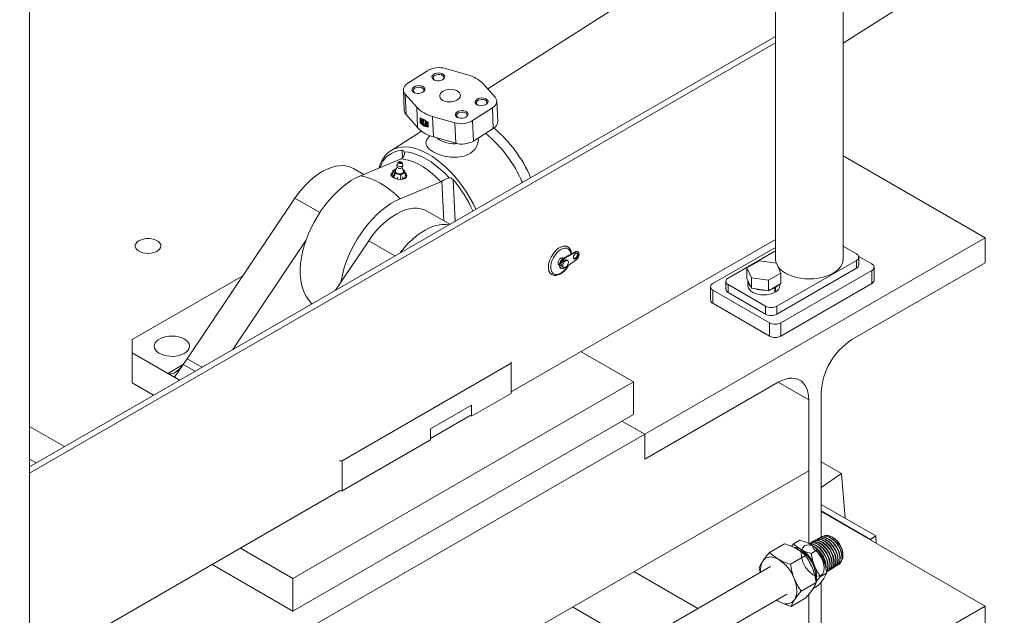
# Model space of a CAD drawing. Header units: millimetres. Extents: x 450 to 25135, y 150 to 17673.
# Tile 444 of 463: x 23426 to 24039, y 13097 to 13469. Entities that reach past the tile are written whole.
import ezdxf

# ---------------------------------------------------------------- set-up
doc = ezdxf.new("R2010")
doc.units = ezdxf.units.MM
doc.linetypes.add('SLD-Centrada-doble', pattern=[12.7, 6.35, -1.27, 1.27, -1.27, 1.27, -1.27])
doc.linetypes.add('SLD-Continua', pattern=[0])
doc.layers.add('COTAS', color=1, linetype='SLD-Continua')
doc.layers.add('OCULTA', color=8, linetype='SLD-Continua')

msp = doc.modelspace()

# ---------------------------------------------------------------- linework, layer by layer
at = {"color": 7, "linetype": 'SLD-Continua', "lineweight": 18, "ltscale": 30}
for p, q in [((23893.32, 13127.83), (23559.22, 12935)), ((23570.22, 12918.26), (23903.32, 13110.51))]:
    msp.add_line(p, q, dxfattribs=at)
at = {"layer": 'COTAS', "linetype": 'SLD-Continua', "lineweight": 18, "ltscale": 30}
for p, q in [((23907.64, 13142.01), (23911.59, 13144.29)), ((23920.1, 13143.69), (23919.92, 13143.6)), ((23921.41, 13144.38), (23921.23, 13144.29)), ((23922.72, 13145.07), (23922.53, 13144.98)), ((23924.03, 13145.77), (23923.85, 13145.67)), ((23925.34, 13146.46), (23925.16, 13146.36)), ((23932.67, 13145.56), (23931.94, 13146.04)), ((23901.9, 13141.93), (23892.61, 13136.57)), ((23907.64, 13142.01), (23906.27, 13140.36)), ((23917.48, 13142.31), (23917.29, 13142.21)), ((23918.79, 13143), (23918.6, 13142.9)), ((23918.66, 13135.86), (23922.62, 13138.14)), ((23914.96, 13134.64), (23905.67, 13129.28)), ((23938.39, 13135.07), (23938.36, 13135.71)), ((23929.64, 13125.24), (23929.81, 13125.35)), ((23930.89, 13126.03), (23931.07, 13126.14)), ((23932.15, 13126.82), (23932.32, 13126.93)), ((23933.4, 13127.61), (23933.58, 13127.72)), ((23934.66, 13128.4), (23934.83, 13128.51)), ((23935.91, 13129.19), (23936.08, 13129.3)), ((23924.34, 13121.67), (23928.29, 13123.95)), ((23928.39, 13124.46), (23928.56, 13124.57)), ((23921.68, 13117.83), (23912.39, 13112.46)), ((23919.82, 13114.11), (23922.94, 13115.91)), ((23897.07, 13106.9), (23898.51, 13105.99)), ((23915.34, 13108.3), (23906.05, 13102.93))]:
    msp.add_line(p, q, dxfattribs=at)
at = {"layer": 'COTAS', "linetype": 'SLD-Continua', "lineweight": 18, "ltscale": 30, "flags": 128}
for points in [[(23911.59, 13144.29), (23914.91, 13143.14), (23917.96, 13141.71)], [(23930.26, 13125.83), (23930.69, 13125.92), (23932.08, 13127.32), (23932.74, 13129.57), (23932.57, 13132.42), (23931.6, 13135.54), (23929.92, 13138.58), (23927.72, 13141.18), (23925.23, 13143.05), (23922.73, 13143.97), (23920.49, 13143.84), (23919.51, 13143.17)], [(23920.17, 13143.56), (23921.01, 13144.03), (23923.3, 13143.99), (23925.82, 13142.91), (23928.28, 13140.9), (23930.41, 13138.21), (23931.98, 13135.13), (23932.83, 13132.03), (23932.86, 13129.26), (23932.08, 13127.13), (23931, 13126.24)], [(23931.24, 13126.44), (23931.27, 13126.44), (23932.89, 13127.46), (23933.83, 13129.41), (23933.97, 13132.06), (23933.3, 13135.1), (23931.88, 13138.19), (23929.86, 13140.98), (23927.46, 13143.14), (23924.95, 13144.44), (23922.59, 13144.71), (23920.66, 13143.92), (23920.55, 13143.78)], [(23921.44, 13144.31), (23923.16, 13144.83), (23925.56, 13144.38), (23928.07, 13142.92), (23930.42, 13140.63), (23932.35, 13137.77), (23933.65, 13134.66), (23934.18, 13131.66), (23933.89, 13129.12), (23932.82, 13127.32), (23932.26, 13127.04)], [(23932.94, 13127.52), (23933.6, 13127.75), (23934.81, 13129.36), (23935.26, 13131.76), (23934.89, 13134.67), (23933.75, 13137.77), (23931.94, 13140.7), (23929.67, 13143.12), (23927.18, 13144.76), (23924.74, 13145.42), (23922.63, 13145.03), (23922.05, 13144.5)], [(23922.77, 13144.98), (23923.17, 13145.27), (23925.36, 13145.47), (23927.82, 13144.62), (23930.29, 13142.82), (23932.49, 13140.29), (23934.19, 13137.3), (23935.2, 13134.21), (23935.41, 13131.37), (23934.81, 13129.1), (23933.56, 13127.75)], [(23933.92, 13128.14), (23934.23, 13128.18), (23935.68, 13129.43), (23936.43, 13131.55), (23936.37, 13134.29), (23935.51, 13137.34), (23933.95, 13140.36), (23931.83, 13142.99), (23929.41, 13144.94), (23926.93, 13145.98), (23924.68, 13145.99), (23923.5, 13145.3)], [(23924.09, 13145.64), (23925.27, 13146.17), (23927.59, 13145.95), (23930.07, 13144.72), (23932.46, 13142.62), (23934.48, 13139.88), (23935.92, 13136.83), (23936.62, 13133.82), (23936.51, 13131.17), (23935.62, 13129.21), (23934.76, 13128.63)], [(23935.17, 13128.91), (23935.4, 13128.93), (23936.87, 13130.12), (23937.65, 13132.19), (23937.64, 13134.89), (23936.82, 13137.92), (23935.3, 13140.93), (23933.22, 13143.58), (23930.82, 13145.56), (23928.35, 13146.64), (23926.1, 13146.7), (23925.23, 13146.23)], [(23925.35, 13146.44), (23925.4, 13146.49), (23927.48, 13146.89), (23929.89, 13146.26), (23932.35, 13144.66), (23934.6, 13142.27), (23936.4, 13139.39), (23937.55, 13136.32), (23937.92, 13133.44), (23937.48, 13131.05), (23936.3, 13129.45), (23936.05, 13129.36)], [(23926.06, 13146.62), (23927.23, 13147.23), (23929.43, 13147.17), (23931.82, 13146.11), (23934.14, 13144.18), (23936.13, 13141.61), (23937.58, 13138.7), (23938.32, 13135.79), (23938.3, 13133.22), (23937.53, 13131.27)], [(23914.96, 13134.64), (23912.5, 13136.85), (23909.44, 13138.87)], [(23918.66, 13135.86), (23915.35, 13137.01), (23912.3, 13138.44)], [(23919.26, 13140.87), (23920.07, 13138.98), (23922.54, 13136.72), (23924.6, 13133.82), (23926.04, 13130.62), (23926.7, 13127.49), (23926.51, 13124.77), (23925.51, 13122.8), (23924.19, 13121.9), (23922.07, 13121.75), (23919.67, 13122.68), (23917.24, 13124.6), (23915.09, 13127.29), (23913.46, 13130.45), (23912.53, 13133.74), (23912.43, 13136.78), (23913.17, 13139.23), (23914.68, 13140.83), (23916.78, 13141.39), (23919.26, 13140.86), (23921.84, 13139.31), (23924.24, 13136.91), (23926.18, 13133.95), (23927.48, 13130.75), (23927.97, 13127.69), (23927.81, 13126.47)], [(23928.31, 13124.57), (23929.31, 13125.32), (23930.16, 13127.41), (23930.2, 13130.17), (23929.41, 13133.29), (23927.88, 13136.41), (23925.76, 13139.18), (23923.29, 13141.28), (23920.74, 13142.46), (23918.39, 13142.59), (23917.36, 13142.08)], [(23917.53, 13142.19), (23918.88, 13142.74), (23921.27, 13142.46), (23923.83, 13141.14), (23926.26, 13138.93), (23928.31, 13136.09), (23929.75, 13132.95), (23930.42, 13129.86), (23930.26, 13127.17), (23929.3, 13125.2), (23928.48, 13124.69)], [(23917.53, 13141.91), (23919.01, 13142), (23921.55, 13141.07), (23924.08, 13139.17), (23926.32, 13136.53), (23928.02, 13133.45), (23929.01, 13130.28), (23929.18, 13127.38), (23928.52, 13125.08), (23928.2, 13124.77)], [(23928.12, 13124.82), (23928.47, 13125.23), (23929.03, 13127.62), (23928.75, 13130.57), (23927.66, 13133.76), (23925.88, 13136.8), (23923.59, 13139.36), (23921.04, 13141.15), (23918.52, 13141.95), (23917.67, 13141.84)], [(23929.58, 13125.34), (23930.04, 13125.55), (23931.18, 13127.3), (23931.53, 13129.83), (23931.05, 13132.84), (23929.79, 13135.99), (23927.88, 13138.91), (23925.52, 13141.28), (23922.98, 13142.83), (23920.54, 13143.36), (23918.46, 13142.82), (23918.06, 13142.41)], [(23918.81, 13142.97), (23918.92, 13143.07), (23921.07, 13143.45), (23923.55, 13142.75), (23926.07, 13141.07), (23928.38, 13138.6), (23930.2, 13135.62), (23931.35, 13132.47), (23931.7, 13129.51), (23931.23, 13127.09), (23929.98, 13125.47), (23929.79, 13125.4)], [(23927.7, 13127.02), (23927.78, 13127.92), (23927.19, 13131.02), (23925.81, 13134.21), (23923.8, 13137.13), (23921.36, 13139.44), (23920.86, 13139.72)], [(23898.13, 13132.34), (23896.65, 13133.05), (23895.21, 13133.52), (23893.81, 13133.75), (23892.5, 13133.73), (23891.28, 13133.46), (23890.19, 13132.94), (23889.23, 13132.19), (23888.43, 13131.22)], [(23892.61, 13136.57), (23895.08, 13134.36), (23898.13, 13132.34)], [(23886.27, 13127.03), (23887.09, 13128.95), (23888.43, 13131.22)], [(23886.84, 13124.09), (23886.56, 13125.32), (23886.27, 13127.03)], [(23908.21, 13107.12), (23908.84, 13108.3), (23909.3, 13109.66), (23909.56, 13111.19), (23909.63, 13112.86), (23909.51, 13114.63), (23909.2, 13116.48), (23908.7, 13118.38), (23908.02, 13120.29)], [(23921.6, 13118.26), (23922.5, 13119.47), (23924.34, 13121.67)], [(23928.29, 13123.95), (23927.59, 13122.34), (23926.46, 13120.42)], [(23915.34, 13108.3), (23917.63, 13111.05), (23919.52, 13113.64)], [(23898.51, 13105.99), (23898.05, 13106.25), (23897.09, 13106.91)], [(23898.51, 13105.99), (23899.98, 13105.28), (23901.43, 13104.81), (23902.82, 13104.58), (23904.14, 13104.6), (23905.36, 13104.87), (23906.45, 13105.39), (23907.41, 13106.14), (23908.21, 13107.12)], [(23912.39, 13112.46), (23910.11, 13109.71), (23908.21, 13107.12)], [(23906.05, 13102.93), (23902.12, 13104.29), (23898.51, 13105.99)]]:
    msp.add_lwpolyline(points, dxfattribs=at)
at = {"layer": 'COTAS', "linetype": 'SLD-Centrada-doble', "lineweight": 18, "ltscale": 30, "flags": 128}
msp.add_lwpolyline([(23921.21, 13120.82), (23921.29, 13121.68), (23921.24, 13123.44), (23920.94, 13125.31), (23920.4, 13127.24), (23919.63, 13129.17), (23918.65, 13131.04), (23917.49, 13132.81), (23916.19, 13134.43), (23914.79, 13135.83), (23913.31, 13137), (23911.81, 13137.88), (23910.33, 13138.46), (23910.12, 13138.52)], dxfattribs=at)
at = {"layer": 'COTAS', "linetype": 'SLD-Continua', "lineweight": 18, "ltscale": 900}
for centre, radius, start, end in [((23924.9, 13134.52), 13.5, 21.01053, 54.84633), ((23892.17, 13107.13), 36.13, 61.4526, 74.38465), ((23922.13, 13156.11), 20.21, 224.22248, 240.91099), ((23907.97, 13131.3), 8.36, 58.79097, 89.10195), ((23901.44, 13121.02), 20.53, 20.69459, 58.06431), ((23908.13, 13124.05), 20.21, 44.22248, 60.91099), ((23897.24, 13119.63), 31.41, 22.27326, 36.10107), ((23926.89, 13134.95), 11.49, 3.79547, 22.59517), ((23930.76, 13102.44), 51.19, 138.18445, 145.78932), ((23915.4, 13164.08), 36.13, 241.4526, 254.38465), ((23885.26, 13111.69), 24.33, 20.69459, 58.06431), ((23884.77, 13112.64), 37.36, 22.2979, 36.07644), ((23953.48, 13140.91), 35.18, 188.24826, 201.04611), ((23894.59, 13119.2), 34.03, 8.03052, 21.26385), ((23898.14, 13125.71), 11.17, 150.44868, 187.64604), ((23947.17, 13135.33), 41.94, 188.28628, 201.00809), ((23881.87, 13112.22), 40.21, 8.01047, 21.2839), ((23907.14, 13122.16), 14.83, 346.96063, 24.34917), ((23949.09, 13139.83), 30.7, 202.11172, 216.26261), ((23941.65, 13133.94), 36.29, 202.09345, 216.28088), ((23890.75, 13144.71), 43.19, 318.18445, 325.78932), ((23903.3, 13124.67), 19.62, 325.79733, 339.57555), ((23924.44, 13096.08), 19.62, 145.79733, 159.57555)]:
    msp.add_arc(centre, radius, start, end, dxfattribs=at)
at = {"layer": 'OCULTA', "linetype": 'SLD-Continua', "lineweight": 18, "ltscale": 30}
for p, q in [((23938.49, 13319.17), (23938.49, 14163.58)), ((23896.33, 13764.64), (23896.33, 13319.17)), ((23896.33, 13539.66), (23717.1, 13425.43)), ((23938.49, 13453.88), (24038.89, 13517.87)), ((23431.73, 13026.7), (23431.73, 13497.47)), ((23431.73, 13190), (23896.33, 13458.14)), ((23431.73, 13185.92), (23896.33, 13454.06)), ((23690.72, 13438.13), (23704.51, 13434.16)), ((23667.31, 13428.89), (23679.67, 13436.77)), ((23684.03, 13430.88), (23684.1, 13430.85)), ((23714.45, 13428.42), (23721.66, 13420.27)), ((23664.56, 13424.6), (23665.15, 13411.89)), ((23672.84, 13413.98), (23665.63, 13422.13)), ((23671.67, 13423), (23671.74, 13422.97)), ((23719.98, 13413.51), (23707.62, 13405.63)), ((23710.97, 13415.33), (23711.04, 13415.3)), ((23723.32, 13405.09), (23722.73, 13417.8)), ((23666.22, 13409.43), (23673.43, 13401.27)), ((23696.57, 13404.28), (23682.78, 13408.24)), ((23698.62, 13407.46), (23698.68, 13407.42)), ((23675.12, 13404.33), (23674.99, 13407.3)), ((23675.35, 13404.48), (23675.12, 13404.33)), ((23675.23, 13407.19), (23675.35, 13404.48)), ((23675.44, 13406.87), (23675.58, 13406.96)), ((23675.44, 13406.87), (23675.55, 13404.47)), ((23675.98, 13405.66), (23675.96, 13406.17)), ((23675.98, 13405.66), (23676.12, 13405.75)), ((23676.86, 13405.15), (23675.98, 13405.66)), ((23676.01, 13405.11), (23676.89, 13404.6)), ((23676.03, 13404.59), (23676.01, 13405.11)), ((23676.03, 13404.59), (23676.17, 13404.68)), ((23676.1, 13406.13), (23676.12, 13405.75)), ((23676.12, 13405.75), (23677.01, 13405.24)), ((23676.16, 13405.02), (23676.17, 13404.68)), ((23676.86, 13405.15), (23677.01, 13405.24)), ((23676.89, 13404.6), (23676.86, 13405.15)), ((23676.89, 13404.6), (23677.03, 13404.69)), ((23677.01, 13405.24), (23677.03, 13404.69)), ((23677.08, 13405.74), (23677.05, 13406.3)), ((23677.08, 13405.74), (23677.22, 13405.83)), ((23677.17, 13403.72), (23677.31, 13403.81)), ((23677.2, 13403.16), (23677.17, 13403.72)), ((23677.19, 13406.39), (23677.22, 13405.83)), ((23677.2, 13403.16), (23677.34, 13403.25)), ((23677.31, 13403.81), (23677.34, 13403.25)), ((23678.07, 13405.1), (23678.16, 13403.22)), ((23678.59, 13404.39), (23678.63, 13403.36)), ((23678.73, 13404.48), (23678.77, 13403.45)), ((23679.27, 13402.99), (23679.22, 13404.02)), ((23679.66, 13402.13), (23679.8, 13402.22)), ((23679.78, 13402.43), (23679.7, 13404.01)), ((23679.85, 13404.1), (23679.92, 13402.52)), ((23679.94, 13404.44), (23680.07, 13401.48)), ((23675.81, 13399.11), (23656.66, 13386.9)), ((23681.22, 13396.25), (23680.85, 13395.89)), ((23681.22, 13396.25), (23680.85, 13395.89)), ((23683.37, 13395.53), (23697.16, 13391.57)), ((23708.21, 13392.92), (23720.57, 13400.8)), ((24027.01, 13332.63), (23938.49, 13383.72)), ((24027.01, 13332.63), (23938.49, 13383.72)), ((24027.01, 13332.63), (23938.49, 13383.72)), ((24027.01, 13332.63), (23938.49, 13383.72)), ((23637.87, 13371.27), (23663.17, 13381.87)), ((23661.37, 13379.74), (23660.6, 13378.4)), ((23662.88, 13379.43), (23662.9, 13379.41)), ((23663.17, 13381.87), (23663.78, 13382.19)), ((23664.24, 13378.04), (23663.75, 13379.5)), ((23639.9, 13372.12), (23633.5, 13375.81)), ((23658.07, 13374.54), (23657.81, 13371.87)), ((23658.32, 13370.67), (23657.81, 13371.87)), ((23658.07, 13374.54), (23659.51, 13375.33)), ((23658.62, 13373.69), (23658.07, 13374.54)), ((23658.86, 13369.82), (23658.32, 13370.67)), ((23659.13, 13372.49), (23658.62, 13373.69)), ((23659.13, 13372.49), (23658.86, 13369.82)), ((23661.09, 13372.26), (23659.13, 13372.49)), ((23660.78, 13376.66), (23659.47, 13374.45)), ((23659.51, 13375.33), (23660.1, 13375.51)), ((23663.02, 13371.68), (23661.09, 13372.26)), ((23663.02, 13371.68), (23662.76, 13369.01)), ((23664.46, 13372.47), (23663.02, 13371.68)), ((23664.56, 13373.94), (23663.71, 13376.38)), ((23664.13, 13375.16), (23664.8, 13374.96)), ((23665.86, 13372.92), (23664.46, 13372.47)), ((23664.8, 13374.96), (23665.35, 13374.11)), ((23665.35, 13374.11), (23665.86, 13372.92)), ((23665.86, 13372.92), (23665.59, 13370.24)), ((23660.79, 13369.25), (23658.86, 13369.82)), ((23662.76, 13369.01), (23661.32, 13369.18)), ((23687.92, 13367.58), (23662.62, 13356.98)), ((23664.16, 13369.46), (23662.76, 13369.01)), ((23665.59, 13370.24), (23664.16, 13369.46)), ((23688.53, 13367.91), (23687.92, 13367.58)), ((23529.83, 13257.24), (23597.02, 13357.33)), ((23693.59, 13341.13), (23679.46, 13349.28)), ((23558.23, 13263.01), (23603.9, 13331.04)), ((23622.3, 13299.98), (23642.98, 13330.8)), ((23896.33, 13331.56), (23731.74, 13236.57)), ((24027.01, 13332.63), (23814.88, 13210.2)), ((24027.01, 13332.63), (23814.88, 13210.2)), ((24027.01, 13332.63), (23814.88, 13210.2)), ((24027.01, 13332.63), (23814.88, 13210.2)), ((24027.01, 13317.12), (24027.01, 13332.63)), ((24027.01, 13317.12), (24027.01, 13332.63)), ((24027.01, 13317.12), (24027.01, 13332.63)), ((24027.01, 13317.12), (24027.01, 13332.63)), ((23771.55, 13323.93), (23764.5, 13320.05)), ((23771.98, 13323.69), (23764.93, 13319.81)), ((23766.97, 13327.04), (23766.31, 13327.42)), ((23766.68, 13327.19), (23766.97, 13327.04)), ((23773.43, 13323.81), (23773, 13324.05)), ((23857.31, 13304.07), (23896.33, 13326.59)), ((23866.85, 13307.54), (23896.33, 13324.55)), ((23938.49, 13327.41), (23946.76, 13322.64)), ((23761.42, 13315.81), (23761.79, 13315.6)), ((23764.29, 13319.93), (23763.92, 13320.14)), ((23765.2, 13313.87), (23772.2, 13318.94)), ((23766.82, 13318.47), (23766.12, 13318.87)), ((23878.53, 13313.88), (23886.29, 13318.36)), ((23886.29, 13318.36), (23896.88, 13316.72)), ((23896.88, 13316.72), (23899.72, 13310.6)), ((23946.76, 13318.56), (23897.26, 13289.99)), ((23943.93, 13269.17), (24027.01, 13317.12)), ((23943.93, 13269.17), (24027.01, 13317.12)), ((23943.93, 13269.17), (24027.01, 13317.12)), ((23943.93, 13269.17), (24027.01, 13317.12)), ((23948.17, 13321.01), (23956.3, 13316.31)), ((23948.22, 13315.7), (23948.22, 13320.6)), ((23756.31, 13310.1), (23756.97, 13309.72)), ((23756.97, 13309.72), (23756.85, 13309.79)), ((23762.57, 13313.71), (23762.99, 13313.46)), ((23763.62, 13314.54), (23764.32, 13314.14)), ((23881.37, 13307.76), (23878.53, 13313.88)), ((23878.53, 13307.35), (23878.53, 13313.88)), ((23899.72, 13310.6), (23891.97, 13306.13)), ((23946.76, 13313.66), (23897.26, 13285.09)), ((23899.72, 13304.07), (23899.72, 13310.6)), ((23956.3, 13312.23), (23899.73, 13279.58)), ((23957.77, 13306.11), (23957.77, 13314.27)), ((23564.57, 13308.99), (23495.56, 13269.16)), ((23865.39, 13305.5), (23865.39, 13300.6)), ((23890.19, 13289.99), (23866.85, 13303.46)), ((23881.37, 13301.23), (23878.53, 13307.35)), ((23879.13, 13305.71), (23879.13, 13302.85)), ((23891.97, 13306.13), (23881.37, 13307.76)), ((23881.37, 13301.23), (23881.37, 13307.76)), ((23891.97, 13299.59), (23891.97, 13306.13)), ((23899.72, 13304.07), (23891.97, 13299.59)), ((23899.13, 13302.85), (23899.13, 13303.73)), ((23956.3, 13304.07), (23899.73, 13271.42)), ((23855.84, 13302.03), (23855.84, 13293.86)), ((23892.66, 13279.58), (23857.31, 13299.99)), ((23890.19, 13285.09), (23866.85, 13298.56)), ((23891.97, 13299.59), (23881.37, 13301.23)), ((23895.98, 13301.51), (23895.63, 13301.71)), ((23895.98, 13301.51), (23895.98, 13298.65)), ((23895.98, 13299.14), (23896.41, 13298.89)), ((23896.41, 13301.75), (23896.06, 13301.95)), ((23896.41, 13301.75), (23896.41, 13298.89)), ((23892.66, 13271.42), (23857.31, 13291.82)), ((23495.56, 13269.16), (23495.56, 13261)), ((23495.56, 13261), (23525.16, 13243.92)), ((23495.56, 13261), (23495.56, 13242.22)), ((23807.81, 13242.86), (23775.23, 13261.67)), ((23807.81, 13242.86), (23775.23, 13261.67)), ((23807.81, 13242.86), (23775.23, 13261.67)), ((23807.81, 13242.86), (23775.23, 13261.67)), ((23529.83, 13257.24), (23527.45, 13253.69)), ((23539.04, 13251.93), (23529.83, 13257.24)), ((23539.04, 13251.93), (23529.83, 13257.24)), ((23626.38, 13193.66), (23731.74, 13254.47)), ((23731.74, 13254.47), (23731.74, 13255.35)), ((23731.74, 13235.69), (23731.74, 13254.47)), ((23517.84, 13248.14), (23527.45, 13253.69)), ((23517.84, 13248.14), (23522.08, 13245.69)), ((23527.45, 13253.69), (23522.08, 13245.69)), ((23522.08, 13245.69), (23527.45, 13253.69)), ((23527.45, 13253.69), (23534.77, 13249.47)), ((23495.56, 13242.22), (23508.88, 13234.53)), ((23522.08, 13245.69), (23525.16, 13243.92)), ((23595.68, 13120.43), (23807.81, 13242.86)), ((23595.68, 13120.43), (23807.81, 13242.86)), ((23595.68, 13120.43), (23807.81, 13242.86)), ((23595.68, 13120.43), (23807.81, 13242.86)), ((23807.81, 13242.86), (23807.81, 13222.45)), ((23807.81, 13242.86), (23807.81, 13222.45)), ((23807.81, 13242.86), (23807.81, 13222.45)), ((23807.81, 13242.86), (23807.81, 13222.45)), ((23814.88, 13194.69), (23897.97, 13242.64)), ((23814.88, 13194.69), (23897.97, 13242.64)), ((23814.88, 13194.69), (23897.97, 13242.64)), ((23814.88, 13194.69), (23897.97, 13242.64)), ((23814.88, 13194.69), (23897.97, 13242.64)), ((23814.88, 13194.69), (23897.97, 13242.64)), ((23814.88, 13194.69), (23897.97, 13242.64)), ((23814.88, 13194.69), (23897.97, 13242.64)), ((23917.06, 13231.61), (23897.97, 13242.64)), ((23917.06, 13231.61), (23897.97, 13242.64)), ((23917.06, 13231.61), (23897.97, 13242.64)), ((23917.06, 13231.61), (23897.97, 13242.64)), ((23706.99, 13221.4), (23731.74, 13235.69)), ((23924.84, 13146.02), (23924.84, 13236.1)), ((23924.84, 13146.02), (23924.84, 13236.1)), ((23924.84, 13146.02), (23924.84, 13236.1)), ((23924.84, 13146.02), (23924.84, 13236.1)), ((23917.06, 13231.61), (23917.06, 13142.13)), ((23917.06, 13231.61), (23917.06, 13187.51)), ((23917.06, 13231.61), (23917.06, 13142.13)), ((23917.06, 13231.61), (23917.06, 13142.13)), ((23917.06, 13231.61), (23917.06, 13142.13)), ((23917.06, 13231.61), (23917.06, 13187.51)), ((23917.06, 13231.61), (23917.06, 13187.51)), ((23917.06, 13231.61), (23917.06, 13187.51)), ((23706.99, 13228.26), (23681.53, 13213.57)), ((23706.99, 13221.4), (23706.99, 13228.26)), ((23595.68, 13100.02), (23807.81, 13222.45)), ((23595.68, 13100.02), (23807.81, 13222.45)), ((23595.68, 13100.02), (23807.81, 13222.45)), ((23595.68, 13100.02), (23807.81, 13222.45)), ((23706.22, 13221.84), (23681.53, 13207.59)), ((23706.22, 13221.84), (23706.99, 13221.4)), ((23814.88, 13210.2), (23800.74, 13218.36)), ((23800.74, 13218.36), (23814.88, 13210.2)), ((23814.88, 13210.2), (23800.74, 13218.36)), ((23814.88, 13210.2), (23800.74, 13218.36)), ((23814.88, 13210.2), (23800.74, 13218.36)), ((23800.74, 13218.36), (23814.88, 13210.2)), ((23800.74, 13218.36), (23814.88, 13210.2)), ((23800.74, 13218.36), (23814.88, 13210.2)), ((23431.73, 13215.05), (23453.44, 13202.53)), ((23431.73, 13215.05), (23453.44, 13202.53)), ((23431.73, 13215.05), (23453.44, 13202.53)), ((23431.73, 13215.05), (23453.44, 13202.53)), ((23681.53, 13213.57), (23681.53, 13206.71)), ((23814.88, 13210.2), (23242.12, 12879.64)), ((23814.88, 13210.2), (23242.12, 12879.64)), ((23814.88, 13210.2), (23242.12, 12879.64)), ((23814.88, 13210.2), (23242.12, 12879.64)), ((23626.38, 13174.88), (23681.53, 13206.71)), ((23814.88, 13210.2), (23814.88, 13194.69)), ((23814.88, 13210.2), (23814.88, 13194.69)), ((23814.88, 13210.2), (23814.88, 13194.69)), ((23814.88, 13210.2), (23814.88, 13194.69)), ((23814.88, 13210.2), (23814.88, 13194.69)), ((23814.88, 13210.2), (23814.88, 13194.69)), ((23814.88, 13210.2), (23814.88, 13194.69)), ((23814.88, 13210.2), (23814.88, 13194.69)), ((23431.73, 13194.63), (23435.75, 13192.32)), ((23431.73, 13194.63), (23435.75, 13192.32)), ((23431.73, 13194.63), (23435.75, 13192.32)), ((23431.73, 13194.63), (23435.75, 13192.32)), ((23624.85, 13193.66), (23626.38, 13193.66)), ((23626.38, 13193.66), (23626.38, 13174.88)), ((23924.84, 13193.01), (23937.47, 13185.71)), ((23917.06, 13187.51), (23710.68, 13068.4)), ((23917.06, 13187.51), (23710.68, 13068.4)), ((23917.06, 13187.51), (23710.68, 13068.4)), ((23917.06, 13187.51), (23710.68, 13068.4)), ((23937.47, 13185.71), (23924.84, 13177.14)), ((23937.47, 13185.71), (23939.68, 13157.91)), ((23624.85, 13174.88), (23431.73, 13063.42)), ((23626.38, 13174.88), (23624.85, 13174.88)), ((23924.84, 13166.48), (23958.77, 13146.9)), ((23924.84, 13166.48), (23958.77, 13146.9)), ((23924.84, 13166.48), (23958.77, 13146.9)), ((24027.01, 13103.16), (23924.84, 13162.13)), ((24027.01, 13103.16), (23924.84, 13162.13)), ((24027.01, 13103.16), (23924.84, 13162.13)), ((24027.01, 13103.16), (23924.84, 13162.13)), ((23955.31, 13144.54), (23955.52, 13144.69)), ((23955.31, 13144.54), (23955.52, 13144.69)), ((23955.31, 13144.54), (23955.52, 13144.69)), ((23955.52, 13144.69), (23958.77, 13146.9)), ((23955.52, 13144.69), (23958.77, 13146.9)), ((23955.52, 13144.69), (23958.77, 13146.9)), ((23958.77, 13146.9), (23959.13, 13142.34)), ((23958.77, 13146.9), (23959.13, 13142.34)), ((23958.77, 13146.9), (23959.13, 13142.34)), ((23563.09, 13139.24), (23595.68, 13120.43)), ((23563.09, 13139.24), (23595.68, 13120.43)), ((23563.09, 13139.24), (23595.68, 13120.43)), ((23563.09, 13139.24), (23595.68, 13120.43)), ((23545.41, 13129.03), (23595.68, 13100.02)), ((23545.41, 13129.03), (23595.68, 13100.02)), ((23545.41, 13129.03), (23595.68, 13100.02)), ((23545.41, 13129.03), (23595.68, 13100.02)), ((23595.68, 13120.43), (23595.68, 13100.02)), ((23595.68, 13120.43), (23595.68, 13100.02)), ((23595.68, 13120.43), (23595.68, 13100.02)), ((23595.68, 13120.43), (23595.68, 13100.02)), ((23924.84, 13066.24), (23924.84, 13118.21)), ((23924.84, 13066.24), (23924.84, 13118.21)), ((23924.84, 13066.24), (23924.84, 13118.21)), ((23924.84, 13066.24), (23924.84, 13118.21)), ((23917.06, 13110.36), (23917.06, 13061.75)), ((23917.06, 13110.36), (23917.06, 13061.75)), ((23917.06, 13110.36), (23917.06, 13061.75)), ((23917.06, 13110.36), (23917.06, 13061.75)), ((24027.01, 13103.16), (23943.93, 13055.21)), ((24027.01, 13103.16), (23943.93, 13055.21)), ((24027.01, 13103.16), (23943.93, 13055.21)), ((24027.01, 13103.16), (23943.93, 13055.21)), ((24027.01, 13087.64), (24027.01, 13103.16)), ((24027.01, 13087.64), (24027.01, 13103.16)), ((24027.01, 13087.64), (24027.01, 13103.16)), ((24027.01, 13087.64), (24027.01, 13103.16))]:
    msp.add_line(p, q, dxfattribs=at)
at = {"layer": 'OCULTA', "linetype": 'SLD-Centrada-doble', "lineweight": 18, "ltscale": 30}
for p, q in [((23665.63, 13422.13), (23666.22, 13409.43)), ((23672.84, 13413.98), (23673.43, 13401.27)), ((23719.98, 13413.51), (23720.57, 13400.8)), ((23682.78, 13408.24), (23683.37, 13395.53)), ((23678.59, 13404.39), (23678.73, 13404.48)), ((23678.63, 13403.36), (23678.77, 13403.45)), ((23679.7, 13404.01), (23679.85, 13404.1)), ((23679.78, 13402.43), (23679.92, 13402.52)), ((23696.57, 13404.28), (23697.16, 13391.57)), ((23707.62, 13405.63), (23708.21, 13392.92)), ((23663.97, 13382.36), (23663.74, 13387.22)), ((23658.43, 13371.79), (23658.34, 13370.88)), ((23664.27, 13370.57), (23664.18, 13369.67)), ((23660.9, 13370.36), (23660.81, 13369.46)), ((23689.67, 13343.39), (23688.53, 13367.91)), ((23695.56, 13368.85), (23696.76, 13342.96)), ((23612.52, 13348.38), (23597.02, 13357.33)), ((23659.34, 13321.36), (23642.98, 13330.8)), ((23771.98, 13323.69), (23771.55, 13323.93)), ((23764.93, 13319.81), (23764.5, 13320.05)), ((23946.76, 13318.56), (23946.76, 13313.66)), ((23956.3, 13312.23), (23956.3, 13304.07)), ((23866.85, 13298.56), (23866.85, 13303.46)), ((23857.31, 13291.82), (23857.31, 13299.99)), ((23890.19, 13289.99), (23890.19, 13285.09)), ((23897.26, 13285.09), (23897.26, 13289.99)), ((23892.66, 13279.58), (23892.66, 13271.42)), ((23899.73, 13271.42), (23899.73, 13279.58)), ((23924.84, 13162.4), (23955.52, 13144.69)), ((23924.84, 13162.4), (23955.52, 13144.69)), ((23924.84, 13162.4), (23955.52, 13144.69)), ((23847.94, 13101.64), (23808.11, 13124.63)), ((23847.94, 13101.64), (23808.11, 13124.63)), ((23847.94, 13101.64), (23808.11, 13124.63)), ((23847.94, 13101.64), (23808.11, 13124.63)), ((23809.75, 13079.59), (23769.91, 13102.58)), ((23809.75, 13079.59), (23769.91, 13102.58)), ((23809.75, 13079.59), (23769.91, 13102.58)), ((23809.75, 13079.59), (23769.91, 13102.58))]:
    msp.add_line(p, q, dxfattribs=at)
at = {"layer": 'OCULTA', "linetype": 'SLD-Continua', "lineweight": 18, "ltscale": 30, "flags": 128}
for points in [[(23683.53, 13431.11), (23682.82, 13431.68), (23682.43, 13432.35), (23682.38, 13433.07), (23682.69, 13433.78), (23683.32, 13434.41), (23684.23, 13434.91), (23685.32, 13435.23), (23686.5, 13435.34), (23687.67, 13435.24), (23688.73, 13434.94), (23689.57, 13434.45), (23690.13, 13433.83), (23690.35, 13433.12), (23690.22, 13432.4), (23689.74, 13431.72), (23688.96, 13431.15), (23687.96, 13430.74), (23686.8, 13430.52), (23685.61, 13430.51), (23684.49, 13430.71), (23683.53, 13431.11)], [(23688.79, 13431.06), (23688.91, 13431.15), (23689.47, 13431.74), (23689.7, 13432.39), (23689.56, 13433.05), (23689.08, 13433.63), (23688.31, 13434.08), (23687.32, 13434.34), (23686.24, 13434.39), (23685.17, 13434.22), (23684.23, 13433.85), (23683.52, 13433.32), (23683.13, 13432.69), (23683.08, 13432.03), (23683.4, 13431.4), (23684.03, 13430.88), (23684.03, 13430.88)], [(23665.63, 13422.13), (23665.04, 13422.95), (23664.68, 13423.82), (23664.55, 13424.72), (23664.66, 13425.63), (23665, 13426.52), (23665.57, 13427.38), (23666.35, 13428.18), (23667.31, 13428.89)], [(23671.17, 13423.24), (23670.46, 13423.8), (23670.07, 13424.47), (23670.02, 13425.19), (23670.33, 13425.9), (23670.96, 13426.53), (23671.87, 13427.03), (23672.96, 13427.35), (23674.14, 13427.47), (23675.31, 13427.37), (23676.37, 13427.06), (23677.21, 13426.58), (23677.77, 13425.95), (23677.99, 13425.25), (23677.86, 13424.52), (23677.38, 13423.85), (23676.61, 13423.28), (23675.6, 13422.86), (23674.45, 13422.64), (23673.26, 13422.63), (23672.13, 13422.84), (23671.17, 13423.24)], [(23676.44, 13423.19), (23676.56, 13423.27), (23677.12, 13423.86), (23677.34, 13424.52), (23677.2, 13425.17), (23676.72, 13425.75), (23675.95, 13426.2), (23674.97, 13426.46), (23673.88, 13426.51), (23672.81, 13426.34), (23671.87, 13425.98), (23671.17, 13425.45), (23670.77, 13424.82), (23670.73, 13424.15), (23671.04, 13423.53), (23671.67, 13423), (23671.67, 13423)], [(23689.06, 13418.28), (23688.12, 13418.97), (23687.48, 13419.78), (23687.18, 13420.67), (23687.22, 13421.58), (23687.61, 13422.48), (23688.32, 13423.31), (23689.32, 13424.02), (23690.56, 13424.58), (23691.96, 13424.96), (23693.45, 13425.14), (23694.95, 13425.1), (23696.39, 13424.86), (23697.67, 13424.42), (23698.74, 13423.8), (23699.53, 13423.04), (23700.01, 13422.19), (23700.14, 13421.28), (23699.92, 13420.37), (23699.37, 13419.5), (23698.5, 13418.72), (23697.38, 13418.08), (23696.05, 13417.61), (23694.59, 13417.33), (23693.08, 13417.26), (23691.61, 13417.4), (23690.24, 13417.74), (23689.06, 13418.28)], [(23710.47, 13415.57), (23709.76, 13416.13), (23709.37, 13416.8), (23709.32, 13417.52), (23709.63, 13418.23), (23710.26, 13418.86), (23711.17, 13419.36), (23712.26, 13419.68), (23713.44, 13419.8), (23714.61, 13419.7), (23715.67, 13419.39), (23716.51, 13418.9), (23717.07, 13418.28), (23717.29, 13417.58), (23717.16, 13416.85), (23716.68, 13416.17), (23715.9, 13415.6), (23714.9, 13415.19), (23713.75, 13414.97), (23712.55, 13414.96), (23711.43, 13415.16), (23710.47, 13415.57)], [(23721.66, 13420.27), (23722.25, 13419.45), (23722.61, 13418.58), (23722.74, 13417.68), (23722.63, 13416.77), (23722.29, 13415.88), (23721.72, 13415.03), (23720.95, 13414.23), (23719.98, 13413.51)], [(23715.73, 13415.51), (23715.86, 13415.6), (23716.41, 13416.19), (23716.64, 13416.84), (23716.5, 13417.5), (23716.02, 13418.08), (23715.25, 13418.53), (23714.27, 13418.79), (23713.18, 13418.84), (23712.11, 13418.67), (23711.17, 13418.3), (23710.47, 13417.78), (23710.07, 13417.15), (23710.02, 13416.48), (23710.34, 13415.85), (23710.97, 13415.33), (23710.97, 13415.33)], [(23698.11, 13407.69), (23697.4, 13408.25), (23697.01, 13408.92), (23696.96, 13409.64), (23697.27, 13410.35), (23697.91, 13410.98), (23698.81, 13411.48), (23699.9, 13411.8), (23701.08, 13411.92), (23702.25, 13411.82), (23703.31, 13411.51), (23704.15, 13411.03), (23704.71, 13410.4), (23704.93, 13409.7), (23704.8, 13408.98), (23704.32, 13408.3), (23703.55, 13407.73), (23702.54, 13407.31), (23701.39, 13407.09), (23700.2, 13407.08), (23699.07, 13407.29), (23698.11, 13407.69)], [(23703.38, 13407.64), (23703.5, 13407.72), (23704.06, 13408.31), (23704.28, 13408.97), (23704.14, 13409.62), (23703.66, 13410.2), (23702.89, 13410.65), (23701.91, 13410.91), (23700.82, 13410.96), (23699.75, 13410.8), (23698.81, 13410.43), (23698.11, 13409.9), (23697.71, 13409.27), (23697.67, 13408.6), (23697.98, 13407.98), (23698.62, 13407.46), (23698.62, 13407.46)], [(23674.99, 13407.3), (23677.25, 13406.26), (23679.94, 13404.44)], [(23680.07, 13401.48), (23677.44, 13402.28), (23675.12, 13404.33)], [(23679.22, 13404.02), (23679.19, 13404.17), (23679.12, 13404.33), (23679.01, 13404.47), (23678.89, 13404.56), (23678.77, 13404.61), (23678.67, 13404.59), (23678.6, 13404.51), (23678.59, 13404.39)], [(23678.63, 13403.36), (23678.66, 13403.21), (23678.74, 13403.05), (23678.85, 13402.91), (23678.97, 13402.82), (23679.09, 13402.77), (23679.19, 13402.79), (23679.25, 13402.87), (23679.27, 13402.99)], [(23678.75, 13404.61), (23678.74, 13404.6), (23678.73, 13404.48)], [(23679.44, 13402.11), (23679.51, 13402.09), (23679.58, 13402.1), (23679.64, 13402.12), (23679.69, 13402.15), (23679.73, 13402.2), (23679.76, 13402.27), (23679.77, 13402.34), (23679.78, 13402.43)], [(23680.88, 13395.89), (23679.24, 13393.84), (23678.65, 13391.75), (23679.16, 13389.78), (23680.67, 13387.93), (23683.05, 13386.24)], [(23680.88, 13395.89), (23679.24, 13393.84), (23678.65, 13391.75), (23679.16, 13389.78), (23680.67, 13387.93), (23683.05, 13386.24)], [(23649.52, 13376.28), (23649.98, 13377.83), (23650.93, 13380.2), (23652.12, 13382.33), (23653.52, 13384.2), (23655.14, 13385.79), (23656.96, 13387.09), (23658.97, 13388.09), (23661.14, 13388.79), (23663.48, 13389.18), (23665.95, 13389.25), (23668.54, 13389.01), (23671.23, 13388.46), (23674.01, 13387.6), (23676.84, 13386.44), (23679.72, 13384.98), (23682.61, 13383.24), (23685.5, 13381.24), (23688.36, 13378.98), (23691.18, 13376.48), (23693.94, 13373.76), (23696.6, 13370.84), (23699.16, 13367.74), (23701.59, 13364.49), (23703.88, 13361.11), (23706.01, 13357.62), (23707.97, 13354.06), (23709.73, 13350.44)], [(23683.05, 13386.24), (23686.18, 13384.75), (23689.9, 13383.58), (23694.03, 13382.88), (23698.34, 13382.82), (23702.53, 13383.58), (23706.22, 13385.25), (23709.04, 13387.73), (23710.74, 13390.73), (23711.28, 13393.88), (23711.11, 13394.77)], [(23683.05, 13386.24), (23686.18, 13384.75), (23689.9, 13383.58), (23694.03, 13382.88), (23698.34, 13382.82), (23702.53, 13383.58), (23706.22, 13385.25), (23709.04, 13387.73), (23710.74, 13390.73), (23711.28, 13393.88), (23711.11, 13394.77)], [(23685.31, 13394.98), (23685.35, 13394.93), (23687.07, 13393.7)], [(23685.31, 13394.98), (23685.35, 13394.93), (23687.07, 13393.7)], [(23665.09, 13386.13), (23667.68, 13385.89), (23670.38, 13385.31), (23673.16, 13384.42), (23676.01, 13383.2), (23678.89, 13381.68), (23681.78, 13379.87), (23684.66, 13377.78), (23687.52, 13375.42), (23690.31, 13372.83), (23693.02, 13370.01)], [(23597.02, 13357.33), (23599.21, 13360.37), (23601.54, 13363.24), (23603.98, 13365.92), (23606.52, 13368.37), (23609.13, 13370.57), (23611.79, 13372.5), (23614.46, 13374.14), (23617.13, 13375.48), (23619.78, 13376.51), (23622.36, 13377.21), (23624.87, 13377.57), (23627.28, 13377.61), (23629.56, 13377.31), (23631.7, 13376.67), (23633.5, 13375.81)], [(23664.24, 13378.04), (23664.26, 13377.88), (23664.12, 13377.53), (23663.72, 13377.25), (23663.12, 13377.09), (23662.4, 13377.07), (23661.69, 13377.19), (23661.08, 13377.44), (23660.67, 13377.78), (23660.53, 13378.15), (23660.6, 13378.4)], [(23663.4, 13379.86), (23663.67, 13379.64), (23663.76, 13379.4), (23663.67, 13379.17), (23663.41, 13378.99), (23663.02, 13378.88), (23662.55, 13378.87), (23662.08, 13378.95), (23661.68, 13379.11), (23661.42, 13379.33), (23661.32, 13379.58), (23661.42, 13379.81), (23661.68, 13379.99), (23662.07, 13380.09), (23662.54, 13380.11), (23663.01, 13380.03), (23663.4, 13379.86)], [(23662.28, 13379.64), (23662.4, 13379.67), (23662.54, 13379.67), (23662.68, 13379.65), (23662.8, 13379.6), (23662.88, 13379.54), (23662.91, 13379.46), (23662.88, 13379.39), (23662.8, 13379.34), (23662.69, 13379.31), (23662.55, 13379.3), (23662.41, 13379.33), (23662.29, 13379.38), (23662.21, 13379.44), (23662.18, 13379.52), (23662.21, 13379.58), (23662.28, 13379.64)], [(23662.18, 13379.48), (23662.2, 13379.5), (23662.2, 13379.5)], [(23604.68, 13295.26), (23604.25, 13295.91), (23602.99, 13298.21), (23601.97, 13300.76), (23601.18, 13303.55), (23600.65, 13306.54), (23600.37, 13309.73), (23600.35, 13313.07), (23600.58, 13316.55), (23601.07, 13320.15), (23601.8, 13323.82), (23602.78, 13327.55), (23604, 13331.3), (23605.44, 13335.05), (23607.1, 13338.77), (23608.96, 13342.42), (23611.01, 13345.99), (23613.23, 13349.44), (23615.61, 13352.74), (23618.13, 13355.88), (23620.76, 13358.82), (23623.5, 13361.55), (23626.31, 13364.03), (23629.17, 13366.27), (23632.07, 13368.23), (23634.98, 13369.9), (23637.87, 13371.27)], [(23657.96, 13373.39), (23657.54, 13373.19), (23656.9, 13372.51), (23656.81, 13371.75), (23657.27, 13370.97), (23658.24, 13370.23), (23659.6, 13369.61), (23661.2, 13369.2), (23662.86, 13369.04), (23664.39, 13369.2), (23665.63, 13369.65), (23666.45, 13370.37), (23666.74, 13371.26), (23666.74, 13371.26), (23666.74, 13371.26)], [(23659.51, 13375.33), (23659.21, 13375.17), (23658.96, 13375), (23658.76, 13374.81), (23658.61, 13374.6), (23658.53, 13374.38), (23658.5, 13374.15), (23658.53, 13373.92), (23658.62, 13373.69)], [(23659.47, 13374.45), (23659.37, 13374.03), (23659.59, 13373.54), (23660.14, 13373.09)], [(23660.1, 13375.52), (23659.85, 13375.45), (23659.51, 13375.33)], [(23660.14, 13373.09), (23660.93, 13372.76), (23661.87, 13372.58), (23662.83, 13372.58), (23663.67, 13372.75), (23664.28, 13373.08), (23664.58, 13373.52), (23664.56, 13373.94)], [(23664.46, 13372.47), (23664.76, 13372.62), (23665.01, 13372.79), (23665.21, 13372.99), (23665.36, 13373.19), (23665.44, 13373.42), (23665.47, 13373.64), (23665.44, 13373.88), (23665.35, 13374.11)], [(23662.62, 13356.98), (23659.73, 13355.61), (23656.82, 13353.94), (23653.92, 13351.98), (23651.06, 13349.75), (23648.25, 13347.26), (23645.51, 13344.54), (23642.88, 13341.59), (23640.36, 13338.46), (23637.98, 13335.15), (23635.76, 13331.7), (23633.71, 13328.14), (23631.85, 13324.48), (23630.19, 13320.77), (23628.74, 13317.02), (23627.53, 13313.26), (23626.55, 13309.54), (23625.82, 13305.86), (23625.68, 13305.02)], [(23642.98, 13330.8), (23645.17, 13333.84), (23647.5, 13336.72), (23649.94, 13339.39), (23652.48, 13341.84), (23655.09, 13344.04), (23657.75, 13345.97), (23660.42, 13347.61), (23663.1, 13348.95), (23665.74, 13349.98), (23668.33, 13350.68), (23670.84, 13351.05), (23673.24, 13351.08), (23675.52, 13350.78), (23677.66, 13350.14), (23679.46, 13349.28)], [(23662.51, 13323.19), (23662.85, 13323.64), (23665.18, 13326.52), (23667.62, 13329.19), (23670.16, 13331.64), (23672.77, 13333.84), (23675.42, 13335.77), (23678.1, 13337.41), (23680.77, 13338.75), (23683.42, 13339.78), (23686, 13340.48), (23688.51, 13340.84), (23690.92, 13340.88), (23692.78, 13340.66)], [(23499.86, 13330.81), (23498.78, 13330.03), (23498.01, 13329.14), (23497.59, 13328.17), (23497.55, 13327.17), (23497.87, 13326.19), (23498.56, 13325.27), (23499.57, 13324.46), (23500.85, 13323.79), (23502.36, 13323.3), (23504.01, 13323.01), (23505.74, 13322.93), (23507.45, 13323.06), (23509.08, 13323.41), (23510.53, 13323.94), (23511.76, 13324.65), (23512.69, 13325.49), (23513.28, 13326.43), (23513.52, 13327.42), (23513.38, 13328.41), (23512.87, 13329.37), (23512.02, 13330.24), (23510.86, 13330.98), (23509.46, 13331.56), (23507.87, 13331.96), (23506.17, 13332.15), (23504.44, 13332.12), (23502.76, 13331.88), (23501.21, 13331.43), (23499.86, 13330.81)], [(23499.86, 13330.81), (23498.78, 13330.03), (23498.01, 13329.14), (23497.59, 13328.17), (23497.55, 13327.17), (23497.87, 13326.19), (23498.56, 13325.27), (23499.57, 13324.46), (23500.85, 13323.79), (23502.36, 13323.3), (23504.01, 13323.01), (23505.74, 13322.93), (23507.45, 13323.06), (23509.08, 13323.41), (23510.53, 13323.94), (23511.76, 13324.65), (23512.69, 13325.49), (23513.28, 13326.43), (23513.52, 13327.42), (23513.38, 13328.41), (23512.87, 13329.37), (23512.02, 13330.24), (23510.86, 13330.98), (23509.46, 13331.56), (23507.87, 13331.96), (23506.17, 13332.15), (23504.44, 13332.12), (23502.76, 13331.88), (23501.21, 13331.43), (23499.86, 13330.81)], [(23499.86, 13330.81), (23498.78, 13330.03), (23498.01, 13329.14), (23497.59, 13328.17), (23497.55, 13327.17), (23497.87, 13326.19), (23498.56, 13325.27), (23499.57, 13324.46), (23500.85, 13323.79), (23502.36, 13323.3), (23504.01, 13323.01), (23505.74, 13322.93), (23507.45, 13323.06), (23509.08, 13323.41), (23510.53, 13323.94), (23511.76, 13324.65), (23512.69, 13325.49), (23513.28, 13326.43), (23513.52, 13327.42), (23513.38, 13328.41), (23512.87, 13329.37), (23512.02, 13330.24), (23510.86, 13330.98), (23509.46, 13331.56), (23507.87, 13331.96), (23506.17, 13332.15), (23504.44, 13332.12), (23502.76, 13331.88), (23501.21, 13331.43), (23499.86, 13330.81)], [(23499.86, 13330.81), (23498.78, 13330.03), (23498.01, 13329.14), (23497.59, 13328.17), (23497.55, 13327.17), (23497.87, 13326.19), (23498.56, 13325.27), (23499.57, 13324.46), (23500.85, 13323.79), (23502.36, 13323.3), (23504.01, 13323.01), (23505.74, 13322.93), (23507.45, 13323.06), (23509.08, 13323.41), (23510.53, 13323.94), (23511.76, 13324.65), (23512.69, 13325.49), (23513.28, 13326.43), (23513.52, 13327.42), (23513.38, 13328.41), (23512.87, 13329.37), (23512.02, 13330.24), (23510.86, 13330.98), (23509.46, 13331.56), (23507.87, 13331.96), (23506.17, 13332.15), (23504.44, 13332.12), (23502.76, 13331.88), (23501.21, 13331.43), (23499.86, 13330.81)], [(23770.51, 13320.43), (23770.63, 13321.12), (23770.95, 13321.83), (23771.42, 13322.44), (23771.96, 13322.86), (23772.5, 13323.03), (23772.95, 13322.93), (23773.25, 13322.56), (23773.34, 13321.99), (23773.22, 13321.3), (23772.9, 13320.59), (23772.44, 13319.98), (23771.89, 13319.56), (23771.36, 13319.39), (23770.9, 13319.49), (23770.61, 13319.86), (23770.51, 13320.43)], [(23772.92, 13322.36), (23772.84, 13321.68), (23772.55, 13320.97), (23772.11, 13320.33), (23771.58, 13319.87), (23771.03, 13319.64), (23770.74, 13319.64)], [(23772.2, 13318.94), (23772.95, 13319.65), (23773.56, 13320.58), (23773.94, 13321.6), (23774.05, 13322.56), (23773.86, 13323.34), (23773.41, 13323.82), (23772.75, 13323.94), (23771.98, 13323.69)], [(23772.69, 13323.03), (23772.78, 13322.89), (23772.92, 13322.36)], [(23756.84, 13309.84), (23757.39, 13309.51), (23758.48, 13309.21), (23759.65, 13309.19), (23760.89, 13309.46), (23762.18, 13310.01), (23763.47, 13310.83), (23764.72, 13311.89), (23765.87, 13313.16), (23766.91, 13314.59), (23767.41, 13315.47)], [(23761.42, 13315.81), (23761.08, 13316.18), (23760.91, 13316.85), (23761.01, 13317.69), (23761.36, 13318.58), (23761.91, 13319.38), (23762.58, 13319.96)], [(23764.5, 13320.05), (23763.64, 13319.41), (23762.87, 13318.51), (23762.26, 13317.44), (23761.89, 13316.32), (23761.79, 13315.27), (23761.98, 13314.39), (23762.43, 13313.8), (23762.57, 13313.71)], [(23764.93, 13319.81), (23764.07, 13319.17), (23763.29, 13318.27), (23762.69, 13317.2), (23762.32, 13316.08), (23762.22, 13315.02), (23762.4, 13314.15), (23762.86, 13313.55), (23763.52, 13313.29), (23764.33, 13313.4), (23765.2, 13313.87)], [(23766.12, 13318.87), (23766.05, 13318.91), (23765.46, 13318.97), (23764.77, 13318.7), (23764.11, 13318.11), (23763.55, 13317.32), (23763.2, 13316.43), (23763.1, 13315.58), (23763.27, 13314.91), (23763.62, 13314.54)], [(23763.81, 13315.18), (23763.91, 13316.02), (23764.26, 13316.91), (23764.81, 13317.71), (23765.48, 13318.29), (23766.16, 13318.57), (23766.76, 13318.5), (23767.17, 13318.1), (23767.34, 13317.43), (23767.24, 13316.58), (23766.89, 13315.69), (23766.33, 13314.9), (23765.66, 13314.32), (23764.98, 13314.04), (23764.39, 13314.1), (23763.98, 13314.5), (23763.81, 13315.18)], [(23896.33, 13319.17), (23896.51, 13317.59), (23896.76, 13316.74)], [(23897.85, 13314.64), (23897.93, 13314.52), (23899.15, 13313.09), (23900.69, 13311.77), (23902.5, 13310.57), (23904.58, 13309.52), (23906.87, 13308.64), (23909.34, 13307.93), (23911.95, 13307.42), (23914.66, 13307.11), (23917.41, 13307.01), (23920.16, 13307.11), (23922.87, 13307.42), (23925.48, 13307.93), (23927.95, 13308.64), (23930.24, 13309.52), (23932.32, 13310.57), (23934.14, 13311.77), (23935.67, 13313.09), (23936.89, 13314.52), (23937.77, 13316.02), (23938.31, 13317.59), (23938.49, 13319.17)], [(23898.05, 13303.1), (23897.56, 13302.61), (23896.41, 13301.75)], [(23895.98, 13298.65), (23894.5, 13297.98), (23892.82, 13297.49), (23891.01, 13297.18), (23889.14, 13297.08), (23887.26, 13297.18), (23885.45, 13297.48), (23883.78, 13297.97), (23882.29, 13298.64), (23881.04, 13299.45), (23880.08, 13300.39), (23879.44, 13301.41), (23879.15, 13302.48), (23879.13, 13302.85)], [(23895.98, 13301.51), (23894.5, 13300.84), (23893.64, 13300.56)], [(23604.68, 13295.26), (23607.35, 13291.73), (23607.56, 13291.48)], [(23528.09, 13260.59), (23526.58, 13259.86), (23524.86, 13259.3), (23523, 13258.92), (23521.05, 13258.75), (23519.08, 13258.77), (23517.15, 13259), (23515.32, 13259.42), (23513.65, 13260.03), (23512.19, 13260.8), (23511, 13261.7), (23510.1, 13262.72), (23509.53, 13263.81), (23509.31, 13264.94), (23509.45, 13266.07), (23509.93, 13267.18), (23510.74, 13268.21), (23511.87, 13269.15), (23513.26, 13269.95), (23514.88, 13270.6), (23516.68, 13271.07), (23518.59, 13271.35), (23520.56, 13271.43), (23522.52, 13271.3), (23524.41, 13270.97), (23526.16, 13270.45), (23527.73, 13269.77), (23529.06, 13268.93), (23530.11, 13267.96), (23530.85, 13266.91), (23531.24, 13265.79), (23531.29, 13264.65), (23530.98, 13263.53), (23530.33, 13262.45), (23529.35, 13261.46), (23528.09, 13260.59)], [(23897.97, 13242.64), (23900.27, 13243.81), (23902.53, 13244.64), (23904.74, 13245.11), (23906.84, 13245.23), (23908.81, 13245), (23910.63, 13244.4), (23912.26, 13243.46), (23913.68, 13242.18), (23914.87, 13240.59), (23915.82, 13238.71), (23916.5, 13236.56), (23916.92, 13234.19), (23917.06, 13231.61)], [(23897.97, 13242.64), (23900.27, 13243.81), (23902.53, 13244.64), (23904.74, 13245.11), (23906.84, 13245.23), (23908.81, 13245), (23910.63, 13244.4), (23912.26, 13243.46), (23913.68, 13242.18), (23914.87, 13240.59), (23915.82, 13238.71), (23916.5, 13236.56), (23916.92, 13234.19), (23917.06, 13231.61)], [(23897.97, 13242.64), (23900.27, 13243.81), (23902.53, 13244.64), (23904.74, 13245.11), (23906.84, 13245.23), (23908.81, 13245), (23910.63, 13244.4), (23912.26, 13243.46), (23913.68, 13242.18), (23914.87, 13240.59), (23915.82, 13238.71), (23916.5, 13236.56), (23916.92, 13234.19), (23917.06, 13231.61)], [(23897.97, 13242.64), (23900.27, 13243.81), (23902.53, 13244.64), (23904.74, 13245.11), (23906.84, 13245.23), (23908.81, 13245), (23910.63, 13244.4), (23912.26, 13243.46), (23913.68, 13242.18), (23914.87, 13240.59), (23915.82, 13238.71), (23916.5, 13236.56), (23916.92, 13234.19), (23917.06, 13231.61)]]:
    msp.add_lwpolyline(points, dxfattribs=at)
at = {"layer": 'OCULTA', "linetype": 'SLD-Centrada-doble', "lineweight": 18, "ltscale": 30, "flags": 128}
for points in [[(23663.17, 13381.87), (23665.75, 13381.5), (23668.43, 13380.81), (23671.18, 13379.79), (23673.99, 13378.46), (23676.82, 13376.83), (23679.65, 13374.91), (23682.46, 13372.71), (23685.22, 13370.26), (23687.92, 13367.58)], [(23637.87, 13371.27), (23640.83, 13370.64), (23643.87, 13369.67), (23646.98, 13368.34), (23650.13, 13366.68), (23653.3, 13364.7), (23656.45, 13362.41), (23659.57, 13359.83), (23662.62, 13356.98)], [(23754.91, 13313.88), (23754.96, 13315.47), (23755.27, 13317.16), (23755.83, 13318.89), (23756.6, 13320.61), (23757.57, 13322.24), (23758.7, 13323.74), (23759.94, 13325.04), (23761.26, 13326.1), (23762.61, 13326.89), (23763.93, 13327.36), (23765.18, 13327.51), (23766.31, 13327.33), (23766.68, 13327.19)], [(23768.99, 13322.52), (23768.96, 13322.73), (23768.64, 13323.98), (23768.07, 13324.99), (23767.28, 13325.7), (23766.3, 13326.11), (23765.18, 13326.18), (23763.95, 13325.91), (23762.66, 13325.32), (23761.38, 13324.43), (23760.16, 13323.27), (23759.03, 13321.9), (23758.05, 13320.36), (23757.27, 13318.73), (23756.7, 13317.07), (23756.38, 13315.45), (23756.32, 13313.92)], [(23756.32, 13313.92), (23756.52, 13312.57), (23756.96, 13311.43), (23757.65, 13310.57), (23758.54, 13310), (23759.59, 13309.77), (23760.78, 13309.86), (23762.04, 13310.3), (23763.33, 13311.04), (23764.59, 13312.07), (23765.77, 13313.34), (23766.83, 13314.8), (23767.09, 13315.24)]]:
    msp.add_lwpolyline(points, dxfattribs=at)
at = {"layer": 'OCULTA', "linetype": 'SLD-Continua', "lineweight": 18, "ltscale": 900}
for centre, radius, start, end in [((23686.8, 13424.41), 14.27, 74.03841, 119.95294), ((23699.43, 13413.89), 20.9, 44.06677, 75.95086), ((23687.86, 13428.52), 20.9, 224.06677, 255.95086), ((23669.13, 13412.16), 3.99, 183.8304, 223.18455), ((23688.45, 13415.81), 20.9, 224.06677, 255.95086), ((23682.62, 13411.3), 9.97, 223.187, 255.13384), ((23674.02, 13400.32), 6.71, 63.086, 77.71699), ((23684.06, 13413.49), 12.4, 226.70912, 236.41459), ((23674.18, 13399.9), 6.52, 63.63016, 74.21019), ((23683.36, 13412.99), 11.15, 228.87401, 236.26589), ((23683.51, 13413.08), 11.15, 228.87401, 236.26589), ((23678.39, 13405.16), 0.32, 127.93492, 189.4744), ((23679.25, 13403.31), 1.1, 185.16539, 243.33241), ((23681.19, 13408.4), 6.53, 248.12324, 254.4174), ((23679.38, 13403.45), 0.602, 180.27245, 257.83444), ((23678.57, 13403.89), 1.14, 5.94132, 49.21188), ((23678.77, 13404), 1.08, 5.23083, 36.74147), ((23679.6, 13402.47), 0.32, 307.97971, 9.42962), ((23700.49, 13418), 14.27, 254.03841, 299.95294), ((23718.33, 13405.27), 4.99, 296.56538, 358.01851), ((23663.16, 13334.63), 82.21, 23.29943, 50.1768), ((23662.92, 13334.45), 82.49, 23.34596, 50.13027), ((23663.16, 13334.63), 82.21, 23.29943, 50.1768), ((23668.22, 13337.85), 82.22, 23.11638, 50.18284), ((23668.22, 13337.85), 82.22, 23.11638, 50.18284), ((23668.22, 13337.85), 82.22, 23.11638, 50.18284), ((23695.96, 13408.46), 17.23, 238.92151, 277.87099), ((23695.96, 13408.46), 17.23, 238.92151, 277.87099), ((23701.08, 13405.29), 14.27, 254.03841, 299.95294), ((23664.57, 13372.05), 15.19, 93.14002, 163.39855), ((23663.8, 13385.92), 1.3, 9.49288, 92.60016), ((23661.67, 13385.08), 3.58, 306.20733, 17.18588), ((23662.49, 13377.67), 2.02, 163.79566, 219.06933), ((23662.52, 13379.21), 0.428, 30.75127, 137.81101), ((23662.16, 13377.71), 2.07, 310.86136, 4.52069), ((23658.63, 13370.95), 1.99, 111.48472, 159.06011), ((23661.51, 13375.84), 3.6, 216.64975, 263.36788), ((23662.37, 13377.74), 1.98, 222.88271, 305.62018), ((23662.42, 13377.97), 5.86, 256.89962, 290.31113), ((23663.15, 13372.72), 2.6, 32.3371, 67.47539), ((23664.39, 13370.13), 2.34, 17.90686, 53.96587), ((23664.85, 13371.25), 1.89, 0.3533, 57.96086), ((23699.95, 13349.35), 21.79, 108.53649, 121.60317), ((23693.18, 13366.99), 3.03, 38.08154, 92.99893), ((23632.42, 13315.13), 82.91, 24.41609, 40.39622), ((23764.62, 13322.95), 4.68, 356.85699, 64.95204), ((23772.37, 13322.83), 1.38, 62.89095, 126.6366), ((23945.98, 13320.6), 2.18, 290.77139, 69.22861), ((23763.39, 13319.04), 1.22, 63.94723, 131.2973), ((23945.72, 13315.95), 2.51, 294.36544, 354.30101), ((23955.53, 13314.27), 2.18, 290.77139, 69.22861), ((23858.08, 13302.03), 2.18, 110.77139, 249.22861), ((23867.63, 13305.5), 2.18, 110.77139, 249.22861), ((23883.29, 13305.84), 4.16, 177.4063, 232.40143), ((23955.26, 13306.36), 2.51, 294.36544, 354.30101), ((23867.89, 13300.85), 2.51, 185.69899, 245.63456), ((23889.01, 13315.56), 15.63, 249.94959, 272.46861), ((23894.33, 13303.24), 4.82, 295.60294, 355.38578), ((23858.34, 13294.11), 2.51, 185.69899, 245.63456), ((23893.72, 13296.82), 7.69, 242.61604, 297.38396), ((23893.72, 13291.92), 7.69, 242.61604, 297.38396), ((23896.2, 13286.41), 7.69, 242.61604, 297.38396), ((23896.2, 13278.24), 7.69, 242.61604, 297.38396), ((23966.17, 13234.28), 41.37, 122.51683, 177.48317), ((23966.17, 13234.28), 41.37, 122.51683, 177.48317), ((23966.17, 13234.28), 41.37, 122.51683, 177.48317), ((23966.17, 13234.28), 41.37, 122.51683, 177.48317)]:
    msp.add_arc(centre, radius, start, end, dxfattribs=at)
at = {"layer": 'OCULTA', "linetype": 'SLD-Centrada-doble', "lineweight": 18, "ltscale": 900}
msp.add_arc((23759.75, 13313.68), 4.85, 177.61641, 233.23789, dxfattribs=at)
at = {"layer": 'OCULTA', "linetype": 'SLD-Continua', "lineweight": 18, "ltscale": 900}
msp.add_ellipse((23523.21, 13256.14), major_axis=(5.56, 7.88), ratio=0.506343, start_param=3.187956, end_param=4.758752, dxfattribs=at)

doc.saveas('drawing.dxf')
